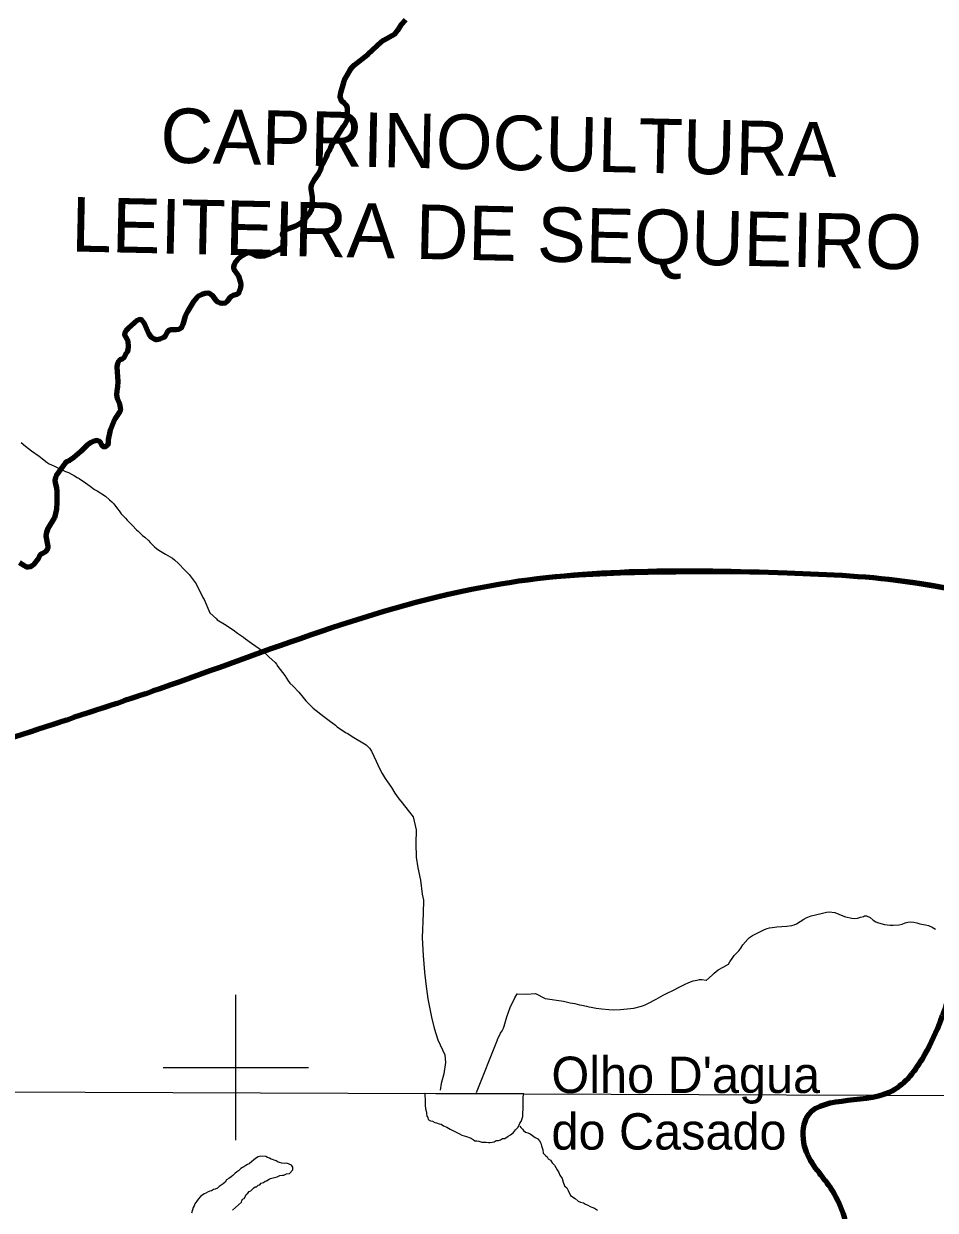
# Model space of a CAD drawing. Extents: x -1643653 to 4543381, y 1624270 to 13878484.
# Drawn here: x 622081 to 634623, y 8948035 to 8964359 of the extents above; entities that cross this region are included whole.
import ezdxf
from ezdxf.enums import TextEntityAlignment as Align

# ---------------------------------------------------------------- set-up
doc = ezdxf.new("R2010")
doc.units = 0
doc.header["$LTSCALE"] = 200
for name, color, linetype, lineweight in [('1', 7, 'Continuous', 13), ('12', 7, 'Continuous', 25), ('2', 7, 'Continuous', 13), ('21', 7, 'Continuous', 25), ('24', 7, 'Continuous', 25), ('25', 7, 'Continuous', 13), ('26', 7, 'Continuous', 106), ('28', 7, 'Continuous', 53), ('60', 7, 'Continuous', 13), ('9', 7, 'Continuous', 90)]:
    doc.layers.add(name, color=color, linetype=linetype, lineweight=lineweight)
doc.layers.add('41', color=7, linetype='Continuous')
doc.layers.add('42', color=7, linetype='Continuous')

msp = doc.modelspace()

# ---------------------------------------------------------------- linework, layer by layer
at = {"layer": '1'}
msp.add_line((565315.3, 8949866.8), (791497.7, 8949052.2), dxfattribs=at)
at = {"layer": '12'}
for points in [[(622047.1, 8958598.4), (622104.4, 8958547.4), (622189, 8958482.4), (622295.2, 8958408.5), (622402.8, 8958323.5), (622432, 8958306.5), (622464.2, 8958290.6), (622503.3, 8958272.6), (622656.9, 8958198.7), (622695.9, 8958184.8), (622781.7, 8958137.8), (622814.5, 8958116.8), (622845, 8958100.9), (622933, 8958040.9), (622994, 8957997), (623055.6, 8957949), (623090.1, 8957935), (623208.6, 8957861.1), (623261.3, 8957811.1), (623293.1, 8957783.1), (623319, 8957753.1), (623370.1, 8957684.1), (623394.1, 8957657.1), (623423, 8957618), (623480.8, 8957556), (623503.5, 8957528), (623577.3, 8957455), (623634.3, 8957397), (623656.2, 8957377), (623681.5, 8957349), (623715.2, 8957318), (623746.4, 8957294), (623796.4, 8957250.1), (623820, 8957220), (623881.1, 8957162.1), (623907.7, 8957139.1), (623938.3, 8957116.1), (624032.6, 8957060.1), (624097.3, 8957025.2), (624126.4, 8957005.2), (624156.6, 8956982.2), (624209.6, 8956933.2), (624300.1, 8956843.2), (624356.6, 8956783.2), (624452.3, 8956653.2), (624547.5, 8956464), (624563.3, 8956437), (624643.8, 8956253.8), (624732.1, 8956169.8), (624741.4, 8956157.8), (624844.8, 8956096.9), (624963, 8956021), (625024.6, 8955976), (625106.9, 8955919.1), (625134.8, 8955896.1), (625215.8, 8955838.1), (625381.6, 8955722.2), (625453.3, 8955650.2), (625539.4, 8955570.2), (625559, 8955549.2), (625578.1, 8955517.2), (625672.3, 8955394.1), (625719.6, 8955321.1), (625744.1, 8955288.1), (625787.2, 8955246.1), (625865, 8955162.1), (625928.3, 8955090.1), (625962.8, 8955044), (626062.5, 8954941)], [(626062.5, 8954941), (626210.1, 8954830.1), (626263.6, 8954786.1), (626369.3, 8954710.2), (626395.7, 8954688.2), (626508.6, 8954610.2), (626539.2, 8954592.2), (626598.2, 8954554.3), (626792.1, 8954439.4), (626840.8, 8954390.4), (626864.8, 8954350.4), (626929.5, 8954214.3), (626976, 8954113.2), (627012.7, 8954042.1), (627056.3, 8953977.1), (627085.1, 8953931.1), (627140.4, 8953852), (627187.4, 8953773), (627209.8, 8953740), (627243.8, 8953694), (627268.1, 8953665), (627437.5, 8953449.9)], [(627437.5, 8953449.9), (627481.8, 8953267.7), (627474.2, 8953079.4), (627481, 8952894.1), (627502, 8952745.9), (627539.5, 8952577.7), (627565.1, 8952382.4), (627583.5, 8952301.3), (627578.9, 8952122), (627564.2, 8951783.5), (627578, 8951538.1), (627594.5, 8951309.8), (627615.6, 8951152.6), (627641.3, 8950944.3), (627690, 8950694), (627726.6, 8950540.8), (627780.8, 8950380.6), (627876.2, 8950172.5), (627886.3, 8950067.3), (627860.6, 8949911), (627825.7, 8949779.8), (627813.3, 8949686.6)], [(631977.1, 8951685.3), (632043.8, 8951765.5), (632068.1, 8951787.6), (632108.7, 8951813.7), (632273.3, 8951897.1), (632308.2, 8951910.2), (632340.4, 8951920.2), (632377.3, 8951927.3), (632410.5, 8951931.4), (632445.5, 8951933.4), (632583, 8951943.7), (632651.1, 8951951.8), (632683.3, 8951961.8), (632714.5, 8951977.9), (632813.6, 8952039.2), (632846.3, 8952056.3), (632917.7, 8952084.4), (633052.1, 8952118.7), (633089.1, 8952126.8), (633126.8, 8952136.8), (633162.7, 8952142.2)], [(633162.7, 8952142.2), (633241, 8952131), (633351.4, 8952085.1), (633389.4, 8952073.2), (633476, 8952053.2), (633512.3, 8952049.3), (633554.8, 8952055.4), (633594.5, 8952068.5), (633634.9, 8952078.5), (633648.8, 8952084.6), (633676.3, 8952083.6), (633727.4, 8952060.7), (633770.1, 8952027.7), (633804.1, 8952004.7), (633842.6, 8951989.7), (633923.6, 8951967.8), (633963.1, 8951960.9), (634004.5, 8951957.9), (634043, 8951958), (634125.1, 8951962.1), (634165.6, 8951972.2), (634207, 8951990.3), (634246.6, 8951999.4), (634288, 8952002.5), (634328.5, 8951997.5), (634368.9, 8951987.6), (634409.5, 8951974.6), (634490.4, 8951962.7), (634530.8, 8951952.8), (634579.8, 8951930.8), (634627.9, 8951901.8)], [(628309.2, 8949653.4), (628599.7, 8950377.9), (628601.3, 8950384.9), (628641.4, 8950470.1), (628663, 8950503.2), (628681.3, 8950538.3), (628691.8, 8950567.4), (628700.4, 8950599.4), (628711, 8950631.5), (628727.3, 8950696.6), (628774.6, 8950822.9), (628788.9, 8950856), (628806.9, 8950888.1), (628840.8, 8950956.2), (628872.2, 8951013.3), (628996.9, 8951009.5), (629121.2, 8951016.8), (629253.8, 8950950.8), (629505.9, 8950912.2), (629601.8, 8950889.3), (629665.7, 8950879.4), (629728.8, 8950861.5), (629762.5, 8950857.5), (629825.6, 8950843.6), (629857.5, 8950834.6), (629889.5, 8950829.7), (629956.5, 8950815.8), (630035.3, 8950806.9), (630130.2, 8950799), (630192.3, 8950791.1), (630294.1, 8950795.2), (630475.3, 8950814.6), (630582.1, 8950842.8), (630610.8, 8950852.8), (630639.6, 8950867.9), (630696.5, 8950894.1), (630755.1, 8950927.2), (630784, 8950940.3), (630880.8, 8950995.5), (630942.3, 8951026.6), (631001.9, 8951051.8), (631119.9, 8951113.1), (631172.4, 8951142.2), (631232.1, 8951169.3), (631292.6, 8951189.5), (631346.6, 8951202.6), (631380.4, 8951208.6), (631413.7, 8951209.7), (631469.4, 8951200.8), (631474.6, 8951200.8), (631553, 8951268), (631581, 8951297.1), (631608.2, 8951320.2), (631637.5, 8951342.2), (631707.2, 8951377.4), (631776.4, 8951422.6), (631796.8, 8951451.7), (631836.1, 8951514.8), (631854.5, 8951538.9), (631890.1, 8951573), (631921.4, 8951606.1), (631949.1, 8951643.2), (631977.1, 8951685.3), (631977.1, 8951685.3)], [(628906.4, 8949193.4), (628921.3, 8949173.3), (628943.6, 8949150.6), (628956, 8949130.5), (628983.3, 8949110.3), (629015.8, 8949102.6), (629048.2, 8949084.8), (629080.5, 8949064.6), (629117.8, 8949036.8), (629155.2, 8949016.5), (629177.5, 8948991.3), (629197.3, 8948958.7), (629204.5, 8948921.1), (629221.6, 8948865.9), (629226.2, 8948820.8), (629261, 8948788), (629283.4, 8948770.3), (629298.2, 8948742.7), (629330.6, 8948725), (629352.8, 8948687.2), (629385, 8948654.5), (629404.8, 8948624.3), (629422.1, 8948591.7), (629441.8, 8948556.5), (629459, 8948516.3), (629488.7, 8948473.6), (629503.3, 8948423.4), (629522.9, 8948370.7), (629552.7, 8948342.9), (629572.5, 8948307.8), (629604.5, 8948240), (629669.2, 8948197)], [(629669.2, 8948197), (629708.9, 8948159.2), (629743.8, 8948146.4), (629783.8, 8948136.1), (629808.6, 8948118.4), (629841.1, 8948105.7), (629875.9, 8948088), (629898.4, 8948077.8), (629935.8, 8948062.5), (629978.1, 8948034.7)]]:
    msp.add_lwpolyline(points, dxfattribs=at)
at = {"layer": '2'}
for p, q in [((625000, 8949000), (625000, 8951000)), ((624000, 8950000), (626000, 8950000))]:
    msp.add_line(p, q, dxfattribs=at)
at = {"layer": '21'}
msp.add_lwpolyline([(628014.1, 8949120.8), (628075.7, 8949086.9), (628110.6, 8949066.7), (628173, 8949048.9), (628225.4, 8949033.6), (628265.2, 8949010.9), (628287.6, 8948988.2), (628315.1, 8948988.1), (628342.5, 8948985.4), (628384.9, 8948970.2), (628409.9, 8948970.1), (628442.4, 8948969.9), (628474.9, 8948969.7), (628499.9, 8948969.6), (628525, 8948972), (628555, 8948976.8), (628582.6, 8948994.2), (628612.6, 8948994), (628640.2, 8949006.4), (628670.3, 8949021.2), (628702.8, 8949023.6), (628745.5, 8949053.4), (628778.1, 8949073.2), (628818.4, 8949105.5), (628848.6, 8949140.4), (628878.8, 8949175.3), (628896.5, 8949205.2), (628909.2, 8949232.7), (628924.4, 8949257.6), (628937.2, 8949297.6), (628949.8, 8949325), (628950, 8949352.6), (628950.3, 8949387.6), (628952.9, 8949412.6), (628953.3, 8949462.7), (628953.4, 8949482.7), (628953.7, 8949520.2), (628953.8, 8949540.2), (628954, 8949562.7), (628954.2, 8949595.3), (628960.2, 8949636.4), (627600.1, 8949642.9), (627603.7, 8949532.3), (627605.9, 8949482.3), (627610.5, 8949432.2), (627625.2, 8949384.6), (627625.1, 8949364.6), (627627.4, 8949332), (627639.7, 8949309.5), (627644.5, 8949284.4), (627676.9, 8949264.2), (627704.4, 8949261.6), (627739.3, 8949243.9), (627761.7, 8949238.7), (627796.6, 8949223.5), (627824.1, 8949218.4), (627859, 8949198.2), (627903.8, 8949177.9), (627948.7, 8949152.7)], close=True, dxfattribs=at)
at = {"layer": '24'}
for points in [[(627333.7, 8964414.8), (627272.4, 8964348.6), (627225, 8964267.4), (627185.5, 8964217.3), (627032.1, 8964127.9), (627004.7, 8964107.8), (626815.8, 8963934.3), (626629.8, 8963789.7), (626590.1, 8963751.6), (626566.7, 8963720.5), (626506, 8963608.3), (626480.1, 8963551.1), (626439.9, 8963406.8), (626430.6, 8963358.8), (626441.2, 8963331.8), (626448.8, 8963299.7), (626457.1, 8963293.7), (626491.3, 8963272.5), (626505.7, 8963251), (626515.9, 8963242.8), (626529.7, 8963201.7), (626531.3, 8963131.3), (626529.2, 8963109.8), (626529.5, 8963038.6), (626501.7, 8962971.9), (626473.9, 8962938.6), (626318.3, 8962688.6), (626296, 8962638.6), (626262.7, 8962577.5), (626240.4, 8962522), (626212.7, 8962460.8), (626174.8, 8962393.8), (626164.1, 8962350.8), (626134.9, 8962291.6), (626076.5, 8962209.4), (626043, 8962145.2), (626033.4, 8962116.2), (626031, 8962086.1), (626050.8, 8961971), (626052.2, 8961893.9), (626043.5, 8961829.8), (626030, 8961782.7), (626007.6, 8961741.6), (625960.4, 8961681.4), (625923.5, 8961643.3), (625862.9, 8961595.1), (625822.7, 8961574), (625681.1, 8961524.7), (625666.2, 8961515.7), (625650, 8961497.6), (625640, 8961477.6), (625636.3, 8961455.5), (625664.5, 8961397.5), (625669.9, 8961359.4), (625663.1, 8961316.3), (625644, 8961283.3), (625582.5, 8961243.1), (625473.5, 8961191.8)], [(625473.5, 8961191.8), (625385.3, 8961162.7), (625335.4, 8961158.6), (625297, 8961160.5), (625268.2, 8961168.5), (625214.1, 8961198.5), (625173.4, 8961205.4), (625117.9, 8961186.3), (625078.9, 8961163.2), (625027.5, 8961119), (625000.9, 8961089), (624975.3, 8961048.8), (624966.1, 8961016.8), (624966.2, 8960999.8), (624973, 8960982.7), (625029.9, 8960900.7), (625064.6, 8960798.6), (625067, 8960768.6), (625061.1, 8960709.5), (625046, 8960671.4), (625027.5, 8960644.3), (625011.3, 8960634.2), (624961, 8960619.2), (624936.3, 8960606.1), (624912, 8960582), (624879.5, 8960536.9), (624854.3, 8960516.8), (624811.3, 8960509.7), (624784.5, 8960512.7), (624750.7, 8960527.7), (624725.6, 8960556.7), (624680, 8960618.7), (624640.1, 8960648.7), (624615.7, 8960653.7), (624577.3, 8960648.6), (624531.2, 8960635.5), (624496.8, 8960619.4)], [(624496.8, 8960619.4), (624466.5, 8960595.3), (624466.5, 8960595.3), (624418.2, 8960536.2), (624388.4, 8960493.1), (624334.1, 8960398.8), (624304.9, 8960334.7), (624271.6, 8960219.4), (624255.9, 8960184.4), (624237, 8960167.3), (624209.4, 8960152.2), (624177.8, 8960149.2), (624105.6, 8960150.1), (624084, 8960144), (624056.4, 8960117.9), (624029.7, 8960062.8), (624008.5, 8960040.7), (623952.6, 8960017.6), (623906.6, 8960011.5), (623879.7, 8960018.5), (623839.9, 8960041.5), (623809.1, 8960087.5), (623742.1, 8960236.6), (623708.6, 8960280.6), (623691, 8960291.6), (623663.5, 8960287.6), (623642.3, 8960274.5), (623518.1, 8960166.2), (623487.9, 8960132.1), (623473.9, 8960107), (623469.3, 8960080), (623503, 8960016.9), (623511.8, 8959991.9), (623518.8, 8959918.8), (623515.2, 8959871.7), (623503, 8959841.6), (623483.8, 8959814.6), (623458.3, 8959764.4), (623435.3, 8959743.4), (623405.8, 8959733.3), (623380.1, 8959708.2), (623370, 8959684.2), (623363, 8959639.1), (623374, 8959437.8), (623371.3, 8959365.7), (623362.7, 8959309.6), (623359.5, 8959254.5), (623367, 8959203.4), (623399.7, 8959131.4), (623414.8, 8959045.2), (623404.2, 8959022.2), (623338.3, 8958926.9), (623315, 8958880.8), (623272.9, 8958769.6), (623243.1, 8958633.3), (623241.6, 8958590.3), (623234, 8958561.2), (623207.1, 8958537.1), (623180.9, 8958538.1), (623154, 8958559.1), (623142.4, 8958588.1), (623129.2, 8958606.1), (623114.3, 8958616.1), (623091.3, 8958624.1), (623048.1, 8958618)], [(623048.1, 8958618), (623008.6, 8958598.9), (622961, 8958563.8), (622867, 8958474.5), (622765.3, 8958385.2), (622710.3, 8958350.1), (622672.6, 8958336), (622645.8, 8958310.9), (622635.8, 8958292.8), (622526.4, 8958139.4), (622516.5, 8958114.4), (622511.7, 8958078.3), (622515.3, 8958048.3), (622533.3, 8957971.2), (622537.7, 8957930.1), (622539.2, 8957771.9), (622532.6, 8957678.7), (622519.6, 8957617.6), (622503, 8957566.5), (622414.7, 8957413.1), (622392.8, 8957358), (622387.2, 8957313.9), (622413.1, 8957173.7), (622412, 8957144.7), (622401.3, 8957121.6), (622379.3, 8957091.6), (622329.5, 8957067.4), (622303.6, 8957046.4), (622292.3, 8957028.3), (622277.2, 8956988.2), (622224.7, 8956922.1), (622199.4, 8956902), (622173.6, 8956888.9), (622144.5, 8956882.9), (622124.1, 8956884.8), (622082.2, 8956903.8), (622023.4, 8956940.8)]]:
    msp.add_lwpolyline(points, dxfattribs=at)
at = {"layer": '25'}
for points in [[(625344.2, 8948781.4), (625306.1, 8948768.7), (625269.1, 8948746.8), (625242.2, 8948726.6), (625218.7, 8948704.8), (625183.6, 8948676.1), (625161, 8948666.2), (625138.4, 8948648.8), (625110.8, 8948634), (625090.7, 8948624.1), (625070.6, 8948609.2), (625037.8, 8948579.4), (625010.1, 8948559.5), (624990, 8948544.7), (624957.3, 8948514.8), (624937.1, 8948494.9), (624904.4, 8948472.6), (624871.8, 8948452.8), (624854, 8948420.4), (624826.3, 8948400.5), (624796.2, 8948378.2), (624771, 8948360.8), (624748.4, 8948341), (624713.2, 8948326.2), (624693.2, 8948318.8), (624663.1, 8948304), (624643, 8948296.6), (624617.9, 8948289.2), (624585.2, 8948269.4), (624562.7, 8948259.6), (624532.5, 8948237.2), (624512.4, 8948222.3), (624482.1, 8948187.5), (624461.9, 8948160.1), (624434.1, 8948125.2), (624426.4, 8948095.2), (624411.2, 8948072.8), (624403.4, 8948040.3), (624388.1, 8947995.4)], [(625783, 8948590.7), (625782.1, 8948627.4), (625766.8, 8948654.9), (625733.2, 8948670.1), (625702.6, 8948685.4), (625672, 8948679.3), (625632.3, 8948682.4), (625632.3, 8948682.4), (625598.7, 8948691.5), (625580.3, 8948694.6), (625553.8, 8948717.4), (625528.8, 8948722.6), (625506.4, 8948735.2), (625484, 8948740.4), (625461.6, 8948753.1), (625436.6, 8948763.2), (625411.7, 8948775.9), (625344.2, 8948781.4)], [(624953.4, 8948037.9), (625076.8, 8948144.7), (625084.4, 8948167.2), (625092.1, 8948189.7), (625114.7, 8948197.1), (625134.9, 8948229.5), (625140.1, 8948252), (625162.8, 8948271.8), (625182.9, 8948291.7), (625205.5, 8948301.6), (625225.7, 8948321.5), (625245.8, 8948343.9), (625266, 8948356.3), (625286, 8948356.2), (625308.7, 8948381), (625328.7, 8948385.9), (625348.9, 8948405.8), (625381.5, 8948415.6), (625401.6, 8948435.5), (625421.6, 8948437.9), (625456.8, 8948462.7), (625476.9, 8948472.6), (625497, 8948477.4), (625529.6, 8948487.2), (625549.6, 8948489.6), (625569.6, 8948494.5), (625604.8, 8948514.3), (625639.8, 8948516.5), (625662.3, 8948516.4), (625697.5, 8948536.2), (625740.1, 8948540.9), (625783, 8948590.7)]]:
    msp.add_lwpolyline(points, dxfattribs=at)
at = {"layer": '26'}
msp.add_spline([(645710.9, 8949471.4), (644721.9, 8950215.5), (643631.5, 8951123.7), (642665.6, 8952010.9), (642072.6, 8952588.9), (640582.3, 8953977.6), (638005.5, 8955508.7), (636255.8, 8956201.4), (634307.9, 8956672.6), (632583.3, 8956799.8), (628516.3, 8956628.1), (626161.4, 8955993.9), (623953.8, 8955209.7), (622371.6, 8954682.1), (620725.9, 8954192.9), (619183.7, 8953970.3), (617209.7, 8953965.7), (615658.4, 8954379), (614681.6, 8955057.1), (613704.6, 8955684.2), (612906.2, 8956374.2), (612068.3, 8956835.4), (609416.9, 8956401.3), (608625.2, 8956035.7), (607870.9, 8955517.4), (607396.1, 8954883.6), (607164, 8954388.6), (606950.6, 8954069.9)], degree=3, dxfattribs=at)
at = {"layer": '28'}
msp.add_spline([(618257.6, 8953925.9), (619183.7, 8953970.3), (620725.9, 8954192.9), (622371.6, 8954682.1), (623953.8, 8955209.7), (626795.7, 8956205.5), (628223, 8956576.8), (631243.2, 8956803.3), (633721.3, 8956728), (636313.6, 8956183.1), (638079.6, 8955470.7), (639993.2, 8954394), (641326.9, 8953340.4), (642237.8, 8952425.4), (643343.9, 8951370.7), (644721.9, 8950215.5), (645793.1, 8949290.9)], degree=3, dxfattribs=at)
at = {"layer": '60', "lineweight": 25}
msp.add_spline([(814781, 9009175.5), (814787.2, 9009173.4), (814796.9, 9009173.4), (814799.4, 9009172.4), (814805.1, 9009174.5), (814805.6, 9009176.5), (814811.7, 9009179.5), (814811.7, 9009179.5), (814801.5, 9009181), (814790.7, 9009181.5), (814784.1, 9009183.1), (814777.4, 9009185.1), (814778.4, 9009175.5)], degree=3, dxfattribs=at)
at = {"layer": '9'}
for points in [[(627333.7, 8964414.8), (627272.4, 8964348.6), (627225, 8964267.4), (627185.5, 8964217.3), (627032.1, 8964127.9), (627004.7, 8964107.8), (626815.8, 8963934.3), (626629.8, 8963789.7), (626590.1, 8963751.6), (626566.7, 8963720.5), (626506, 8963608.3), (626480.1, 8963551.1), (626439.9, 8963406.8), (626430.6, 8963358.8), (626441.2, 8963331.8), (626448.8, 8963299.7), (626457.1, 8963293.7), (626491.3, 8963272.5), (626505.7, 8963251), (626515.9, 8963242.8), (626529.7, 8963201.7), (626531.3, 8963131.3), (626529.2, 8963109.8), (626529.5, 8963038.6), (626501.7, 8962971.9), (626473.9, 8962938.6), (626318.3, 8962688.6), (626296, 8962638.6), (626262.7, 8962577.5), (626240.4, 8962522), (626212.7, 8962460.8), (626174.8, 8962393.8), (626164.1, 8962350.8), (626134.9, 8962291.6), (626076.5, 8962209.4), (626043, 8962145.2), (626033.4, 8962116.2), (626031, 8962086.1), (626050.8, 8961971), (626052.2, 8961893.9), (626043.5, 8961829.8), (626030, 8961782.7), (626007.6, 8961741.6), (625960.4, 8961681.4), (625923.5, 8961643.3), (625862.9, 8961595.1), (625822.7, 8961574), (625681.1, 8961524.7), (625666.2, 8961515.7), (625650, 8961497.6), (625640, 8961477.6), (625636.3, 8961455.5), (625664.5, 8961397.5), (625669.9, 8961359.4), (625663.1, 8961316.3), (625644, 8961283.3), (625582.5, 8961243.1), (625473.5, 8961191.8)], [(625473.5, 8961191.8), (625385.3, 8961162.7), (625335.4, 8961158.6), (625297, 8961160.5), (625268.2, 8961168.5), (625214.1, 8961198.5), (625173.4, 8961205.4), (625117.9, 8961186.3), (625078.9, 8961163.2), (625027.5, 8961119), (625000.9, 8961089), (624975.3, 8961048.8), (624966.1, 8961016.8), (624966.2, 8960999.8), (624973, 8960982.7), (625029.9, 8960900.7), (625064.6, 8960798.6), (625067, 8960768.6), (625061.1, 8960709.5), (625046, 8960671.4), (625027.5, 8960644.3), (625011.3, 8960634.2), (624961, 8960619.2), (624936.3, 8960606.1), (624912, 8960582), (624879.5, 8960536.9), (624854.3, 8960516.8), (624811.3, 8960509.7), (624784.5, 8960512.7), (624750.7, 8960527.7), (624725.6, 8960556.7), (624680, 8960618.7), (624640.1, 8960648.7), (624615.7, 8960653.7), (624577.3, 8960648.6), (624531.2, 8960635.5), (624496.8, 8960619.4)], [(624496.8, 8960619.4), (624466.5, 8960595.3), (624466.5, 8960595.3), (624418.2, 8960536.2), (624388.4, 8960493.1), (624334.1, 8960398.8), (624304.9, 8960334.7), (624271.6, 8960219.4), (624255.9, 8960184.4), (624237, 8960167.3), (624209.4, 8960152.2), (624177.8, 8960149.2), (624105.6, 8960150.1), (624084, 8960144), (624056.4, 8960117.9), (624029.7, 8960062.8), (624008.5, 8960040.7), (623952.6, 8960017.6), (623906.6, 8960011.5), (623879.7, 8960018.5), (623839.9, 8960041.5), (623809.1, 8960087.5), (623742.1, 8960236.6), (623708.6, 8960280.6), (623691, 8960291.6), (623663.5, 8960287.6), (623642.3, 8960274.5), (623518.1, 8960166.2), (623487.9, 8960132.1), (623473.9, 8960107), (623469.3, 8960080), (623503, 8960016.9), (623511.8, 8959991.9), (623518.8, 8959918.8), (623515.2, 8959871.7), (623503, 8959841.6), (623483.8, 8959814.6), (623458.3, 8959764.4), (623435.3, 8959743.4), (623405.8, 8959733.3), (623380.1, 8959708.2), (623370, 8959684.2), (623363, 8959639.1), (623374, 8959437.8), (623371.3, 8959365.7), (623362.7, 8959309.6), (623359.5, 8959254.5), (623367, 8959203.4), (623399.7, 8959131.4), (623414.8, 8959045.2), (623404.2, 8959022.2), (623338.3, 8958926.9), (623315, 8958880.8), (623272.9, 8958769.6), (623243.1, 8958633.3), (623241.6, 8958590.3), (623234, 8958561.2), (623207.1, 8958537.1), (623180.9, 8958538.1), (623154, 8958559.1), (623142.4, 8958588.1), (623129.2, 8958606.1), (623114.3, 8958616.1), (623091.3, 8958624.1), (623048.1, 8958618)], [(623048.1, 8958618), (623008.6, 8958598.9), (622961, 8958563.8), (622867, 8958474.5), (622765.3, 8958385.2), (622710.3, 8958350.1), (622672.6, 8958336), (622645.8, 8958310.9), (622635.8, 8958292.8), (622526.4, 8958139.4), (622516.5, 8958114.4), (622511.7, 8958078.3), (622515.3, 8958048.3), (622533.3, 8957971.2), (622537.7, 8957930.1), (622539.2, 8957771.9), (622532.6, 8957678.7), (622519.6, 8957617.6), (622503, 8957566.5), (622414.7, 8957413.1), (622392.8, 8957358), (622387.2, 8957313.9), (622413.1, 8957173.7), (622412, 8957144.7), (622401.3, 8957121.6), (622379.3, 8957091.6), (622329.5, 8957067.4), (622303.6, 8957046.4), (622292.3, 8957028.3), (622277.2, 8956988.2), (622224.7, 8956922.1), (622199.4, 8956902), (622173.6, 8956888.9), (622144.5, 8956882.9), (622124.1, 8956884.8), (622082.2, 8956903.8), (622023.4, 8956940.8)]]:
    msp.add_lwpolyline(points, dxfattribs=at)
msp.add_spline([(630387.4, 8939797.8), (630434.2, 8940142.1), (630686.5, 8940523.6), (631192.1, 8941084.2), (631927.5, 8941519.8), (632256.1, 8941901.8), (632534.2, 8942207.6), (633141.9, 8942718.3), (633623.2, 8943101.4), (634002.9, 8943433.2), (634103.5, 8943636.5), (634126.4, 8944067), (633968.9, 8944876), (633685.2, 8945506.9), (633295.3, 8946896.6), (633418.3, 8947606.3), (633184.9, 8948338.8), (632825.2, 8948918.6), (632848.4, 8949298.5), (633991.4, 8949661), (634446.8, 8950119.9), (634848.2, 8951084.8), (634971.3, 8951794.5), (634968.7, 8952224.9), (635094.3, 8952504.3), (635191.9, 8953213.8), (635441.4, 8954051.1), (635362.8, 8954430.2), (634875.3, 8955110.3)], degree=3, dxfattribs=at)

# ---------------------------------------------------------------- texts
at = {"layer": '41'}
for s, p in [("Olho D'agua", (629342.2, 8949648.8)), ('do Casado', (629342.2, 8948869.8))]:
    msp.add_text(s, height=500, dxfattribs=at).set_placement(p)
at = {"layer": '42'}
for s, p in [('CAPRINOCULTURA', (628608, 8962350.9)), ('LEITEIRA DE SEQUEIRO', (628581.3, 8961101.3))]:
    msp.add_text(s, height=750, rotation=358.776, dxfattribs=at).set_placement(p, align=Align.CENTER)

doc.saveas('drawing.dxf')
